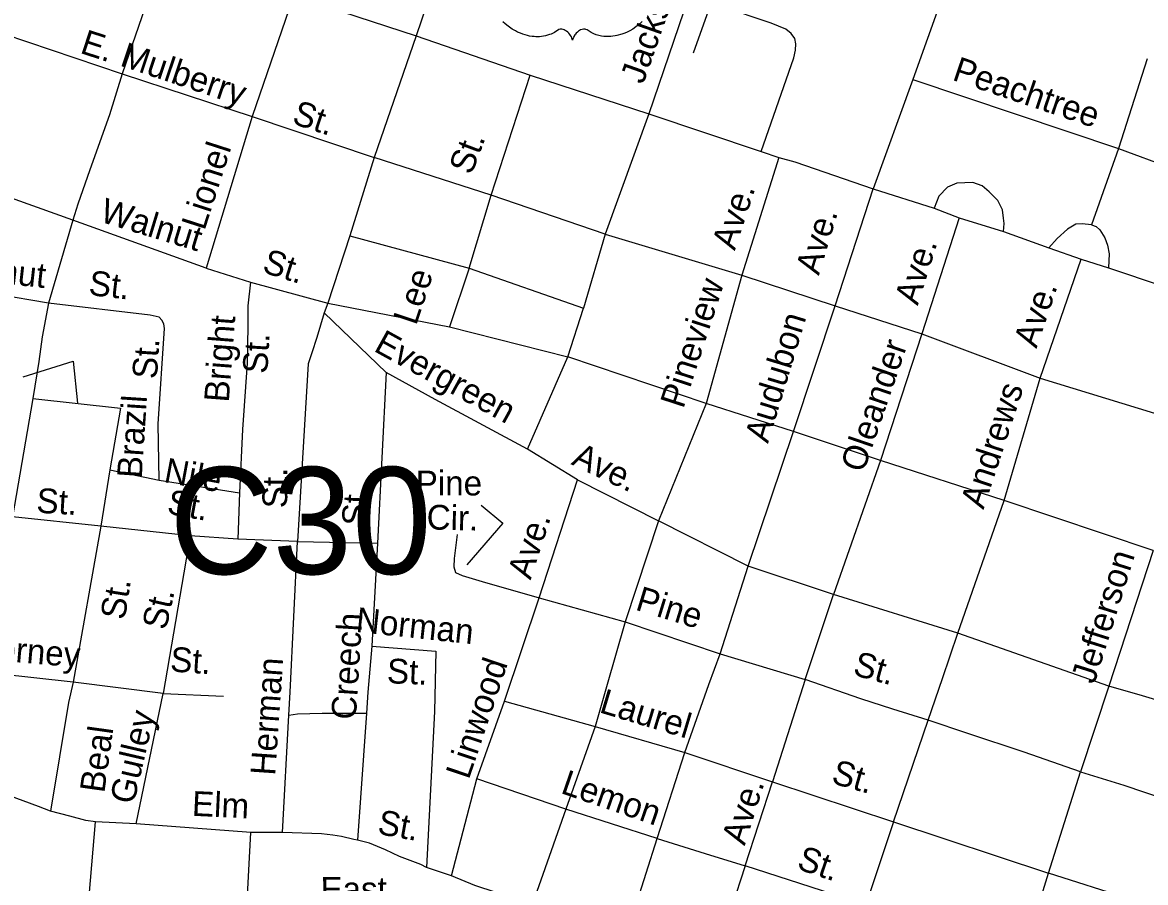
# Model space of a CAD drawing. Extents: x 2206922 to 2357709, y 510027 to 673830.
# Drawn here: x 2301643 to 2305950, y 592281 to 595577 of the extents above; entities that cross this region are included whole.
import ezdxf

# ---------------------------------------------------------------- set-up
doc = ezdxf.new("R2010")
doc.units = 0
for name, color, linetype in [('Exist Road Non-System Type 51', 7, 'Continuous'), ('Exist Road Non-System Type 51 Label', 7, 'Continuous'), ('Exist Road Primary US Shield CELL', 7, 'Continuous'), ('Exist Road Primary US UnDivided 4 Lane Attributed', 7, 'Continuous'), ('Exist Road Secondary Structure Culvert Number Label', 7, 'Continuous'), ('Exist Road Secondary Type 51 Attributed', 7, 'Continuous')]:
    doc.layers.add(name, color=color, linetype=linetype)

msp = doc.modelspace()

# ---------------------------------------------------------------- linework, layer by layer
at = {"layer": 'Exist Road Non-System Type 51'}
for p, q in [((2304357.8, 596147), (2304044.6, 595226.9)), ((2302181.6, 595836.4), (2302025.5, 595380.7)), ((2302680.1, 595672.5), (2302523.7, 595217.6)), ((2305176, 595692.2), (2305057.3, 595358.6)), ((2301571.8, 595534.1), (2302025.5, 595380.7)), ((2303153.4, 595526.8), (2302991.7, 595060.2)), ((2305956.5, 595438.5), (2305846, 595093.8)), ((2302025.5, 595380.7), (2302523.7, 595217.6)), ((2303441.1, 594915.2), (2303590.2, 595375.5)), ((2305057.3, 595358.6), (2304905.7, 594939.7)), ((2305057.3, 595358.6), (2305846, 595093.8)), ((2304044.6, 595226.9), (2303878, 594766)), ((2302523.7, 595217.6), (2302347.3, 594636)), ((2302523.7, 595217.6), (2302991.7, 595060.2)), ((2305846, 595093.8), (2305743.1, 594801.7)), ((2305846, 595093.8), (2306346.9, 594911)), ((2302991.7, 595060.2), (2302898.2, 594759.7)), ((2303441.1, 594915.2), (2302991.7, 595060.2)), ((2304543.8, 595060.2), (2304402, 594608.3)), ((2301836.5, 594819.6), (2301376.5, 594983.5)), ((2304759.1, 594490.7), (2304905.7, 594939.7)), ((2303356.1, 594635.7), (2303441.1, 594915.2)), ((2303878, 594766), (2303441.1, 594915.2)), ((2301836.5, 594819.6), (2301743, 594501.5)), ((2302347.3, 594636), (2301836.5, 594819.6)), ((2305235.5, 594829), (2305092, 594383.5)), ((2302898.2, 594759.7), (2302814.2, 594501.2)), ((2302898.2, 594759.7), (2303356.1, 594635.7)), ((2303878, 594766), (2303795, 594482.2)), ((2303878, 594766), (2304402, 594608.3)), ((2305546.1, 594214.5), (2305702.5, 594670.7)), ((2302347.3, 594636), (2302518, 594582.1)), ((2303356.1, 594635.7), (2303280.5, 594410.8)), ((2303356.1, 594635.7), (2303795, 594482.2)), ((2301743, 594501.5), (2301309.3, 594575.8)), ((2302518, 594582.1), (2302814.2, 594501.2)), ((2304402, 594608.3), (2304265.5, 594116.6)), ((2304402, 594608.3), (2304759.1, 594490.7)), ((2302814.2, 594501.2), (2302799.5, 594464.4)), ((2302814.2, 594501.2), (2303280.5, 594410.8)), ((2304599.5, 594009.4), (2304759.1, 594490.7)), ((2304759.1, 594490.7), (2305092, 594383.5)), ((2303037.3, 594235.6), (2302799.5, 594464.4)), ((2303734.1, 594295.2), (2303795, 594482.2)), ((2303280.5, 594410.8), (2303734.1, 594295.2)), ((2305092, 594383.5), (2304933.4, 593898)), ((2305092, 594383.5), (2305546.1, 594214.5)), ((2303580.1, 593941.7), (2303734.1, 594295.2)), ((2304265.5, 594116.6), (2303734.1, 594295.2)), ((2303037.3, 594235.6), (2303004.3, 593581.7)), ((2305408.1, 593744.6), (2305546.1, 594214.5)), ((2305546.1, 594214.5), (2306145.3, 594030.4)), ((2301683.2, 594136.5), (2301605.4, 593682.6)), ((2304265.5, 594116.6), (2304082.7, 593667.2)), ((2304599.5, 594009.4), (2304265.5, 594116.6)), ((2304426.2, 593493.4), (2304599.5, 594009.4)), ((2304933.4, 593898), (2304599.5, 594009.4)), ((2303771.3, 593823.8), (2303580.1, 593941.7)), ((2304933.4, 593898), (2304753.8, 593384.1)), ((2305408.1, 593744.6), (2304933.4, 593898)), ((2301978.8, 593863.2), (2301943.6, 593646.8)), ((2301978.8, 593863.2), (2302167.3, 593823.4)), ((2302167.3, 593823.4), (2302476, 593775)), ((2303624.1, 593372.3), (2303771.3, 593823.8)), ((2303771.3, 593823.8), (2304082.7, 593667.2)), ((2302476, 593775), (2302468.7, 593596.4)), ((2305229.5, 593237), (2305408.1, 593744.6)), ((2305979.4, 593553.3), (2305408.1, 593744.6)), ((2301943.6, 593646.8), (2301605.4, 593682.6)), ((2301943.6, 593646.8), (2301837.4, 593048.1)), ((2302286, 593609), (2301943.6, 593646.8)), ((2304082.7, 593667.2), (2303954.9, 593279.9)), ((2304426.2, 593493.4), (2304082.7, 593667.2)), ((2302286, 593609), (2302183, 593005.8)), ((2302468.7, 593596.4), (2302286, 593609)), ((2302697.6, 593588), (2302468.7, 593596.4)), ((2302697.6, 593588), (2303004.3, 593581.7)), ((2303004.3, 593581.7), (2302983.3, 593186.5)), ((2305979.4, 593553.3), (2305809.2, 593033.1)), ((2304319.1, 593157.1), (2304426.2, 593493.4)), ((2304753.8, 593384.1), (2304426.2, 593493.4)), ((2303491.4, 592976.2), (2303624.1, 593372.3)), ((2303624.1, 593372.3), (2303954.9, 593279.9)), ((2304644.9, 593059.5), (2304753.8, 593384.1)), ((2305229.5, 593237), (2304753.8, 593384.1)), ((2303954.9, 593279.9), (2304319.1, 593157.1)), ((2305809.2, 593033.1), (2305229.5, 593237)), ((2304319.1, 593157.1), (2304644.9, 593059.5)), ((2301837.4, 593048.1), (2301488.6, 593087.6)), ((2302183, 593005.8), (2301837.4, 593048.1)), ((2304644.9, 593059.5), (2304519.9, 592666.1)), ((2305809.2, 593033.1), (2305700, 592705.3)), ((2302079.2, 592505.4), (2302183, 593005.8)), ((2302183, 593005.8), (2302414.1, 592995.3)), ((2303385, 592678.1), (2303491.4, 592976.2)), ((2303491.4, 592976.2), (2303839.6, 592879)), ((2302640.8, 592472.8), (2302665.2, 592922.4)), ((2302961.9, 592929.4), (2302928, 592442.6)), ((2304983.9, 592513.6), (2305116.5, 592902.7)), ((2303839.6, 592879), (2303726.4, 592562.2)), ((2303839.6, 592879), (2304183.6, 592779.4)), ((2304077.2, 592449.8), (2304183.6, 592779.4)), ((2304183.6, 592779.4), (2304519.9, 592666.1)), ((2305577.4, 592316.9), (2305700, 592705.3)), ((2303288.5, 592305.9), (2303385, 592678.1)), ((2303726.4, 592562.2), (2303385, 592678.1)), ((2304414.3, 592344.1), (2304519.9, 592666.1)), ((2304519.9, 592666.1), (2304983.9, 592513.6)), ((2303726.4, 592562.2), (2303599.5, 592199.4)), ((2304077.2, 592449.8), (2303726.4, 592562.2)), ((2301829.3, 591425.8), (2301923.4, 592513.5)), ((2302079.2, 592505.4), (2301923.4, 592513.5)), ((2304983.9, 592513.6), (2304876.7, 592195)), ((2304983.9, 592513.6), (2305577.4, 592316.9)), ((2302518.7, 592473), (2302079.2, 592505.4)), ((2302489.1, 591930.7), (2302518.7, 592473)), ((2302640.8, 592472.8), (2302518.7, 592473)), ((2303976.7, 592136.3), (2304077.2, 592449.8)), ((2303288.5, 592305.9), (2303191.9, 592338.4)), ((2304414.3, 592344.1), (2304327.5, 592080)), ((2304876.7, 592195), (2304414.3, 592344.1)), ((2305449.7, 591904.6), (2305577.4, 592316.9))]:
    msp.add_line(p, q, dxfattribs=at)
for points in [[(2304475.9, 595082.6), (2304601.4, 595441.8), (2304607, 595471.9), (2304608.8, 595495.9), (2304604.6, 595515.8), (2304590.4, 595535.6), (2304570.2, 595551.4), (2304514, 595574.9), (2304323.4, 595638.8), (2304305.3, 595644.5), (2304297.3, 595644.6), (2304285.4, 595642.3), (2304279.4, 595638.2), (2304273.6, 595624.2), (2304215.4, 595459.6)], [(2302025.5, 595380.7), (2301977.2, 595223.1), (2301901.6, 595012.9), (2301855.4, 594880.5), (2301836.5, 594819.6)], [(2305405.6, 594775.8), (2305407.7, 594806.9), (2305405.5, 594826.8), (2305401.2, 594858.8), (2305382.9, 594894.5), (2305350.6, 594928.2), (2305323, 594950.9), (2305287.3, 594963.5), (2305226.4, 594961.4), (2305190.7, 594946.7), (2305157.1, 594911), (2305138.9, 594865.5)], [(2305743.1, 594801.7), (2305707.4, 594805.9), (2305682.2, 594803.8), (2305650.7, 594784.9), (2305610.3, 594749.1), (2305579.2, 594714.1)], [(2305743.1, 594801.7), (2305759.9, 594795.4), (2305774.6, 594782.8), (2305793.5, 594751.3), (2305804, 594723.9), (2305810.3, 594690.3), (2305807.5, 594637.1)], [(2302518, 594582.1), (2302507.5, 594491.7), (2302507.5, 594413.9), (2302505.4, 594271), (2302486.5, 594016.7), (2302476, 593775)], [(2301743, 594501.5), (2301718.9, 594371.9), (2301706.3, 594277.3), (2301683.2, 594136.5)], [(2302167.3, 593823.4), (2302163.8, 594038.4), (2302187.8, 594404.5), (2302185.7, 594422.4), (2302177.5, 594436.3), (2302167.3, 594448.1), (2302133.3, 594455.7), (2301743, 594501.5)], [(2302799.5, 594464.4), (2302772.2, 594369.8), (2302753.3, 594311), (2302738.6, 594268.9), (2302697.6, 593588)], [(2303580.1, 593941.7), (2303226.1, 594131.6), (2303037.3, 594235.6)], [(2301683.2, 594136.5), (2302019.2, 594098.7), (2301978.8, 593863.2)], [(2302665.2, 592922.4), (2302669.9, 593009.7), (2302697.6, 593588)], [(2303309.6, 593614.9), (2303298.8, 593522.8), (2303297.1, 593490.7), (2303303.3, 593468.8), (2303329.4, 593457.2), (2303405.6, 593433.9), (2303624.1, 593372.3)], [(2303954.9, 593279.9), (2303882.2, 593031), (2303839.6, 592879)], [(2305116.5, 592902.7), (2305171, 593062.9), (2305229.5, 593237)], [(2302983.3, 593186.5), (2302967.5, 593010.8), (2302961.9, 592929.4)], [(2302983.3, 593186.5), (2303227.9, 593167.7), (2303223.7, 592936.5), (2303191.9, 592338.4)], [(2304183.6, 592779.4), (2304275.6, 593040.1), (2304319.1, 593157.1)], [(2301837.4, 593048.1), (2301820, 592970.1), (2301750.2, 592554.8)], [(2305116.5, 592902.7), (2304980.3, 592945.3), (2304857.7, 592984.5), (2304644.9, 593059.5)], [(2306312.2, 592873.3), (2306172.5, 592925.5), (2305937.7, 592996.4), (2305809.2, 593033.1)], [(2302665.2, 592922.4), (2302697.8, 592927.1), (2302792, 592929.4), (2302898.9, 592929.4), (2302961.9, 592929.4)], [(2305700, 592705.3), (2305484.7, 592780.9), (2305268.4, 592852.4), (2305116.5, 592902.7)], [(2305700, 592705.3), (2305866.8, 592654.2), (2306021.8, 592601.4), (2306218.5, 592539.2)], [(2301750.2, 592554.8), (2301704.1, 592572.3), (2301420, 592677)], [(2301923.4, 592513.5), (2301886.5, 592518.3), (2301824.4, 592535.6), (2301750.2, 592554.8)], [(2302928, 592442.6), (2302914.1, 592446), (2302866.4, 592456.5), (2302832.7, 592462.3), (2302789.7, 592467), (2302640.8, 592472.8)], [(2303191.9, 592338.4), (2303171, 592350.1), (2303089.6, 592380.3), (2303035.1, 592405.5), (2302974.5, 592431.5), (2302928, 592442.6)], [(2304077.2, 592449.8), (2304261.7, 592391.6), (2304414.3, 592344.1)], [(2303599.5, 592199.4), (2303561.1, 592209.9), (2303524.7, 592220.7), (2303459.4, 592243), (2303378, 592269.8), (2303288.5, 592305.9)], [(2306106.6, 592143.1), (2305890.7, 592216.3), (2305577.4, 592316.9)]]:
    msp.add_lwpolyline(points, dxfattribs=at)
at = {"layer": 'Exist Road Non-System Type 51 Label'}
for points in [[(2301646.1, 594219), (2301838.1, 594278.7), (2301853.7, 594117.8)], [(2303401.6, 593727), (2303485.6, 593658.5), (2303346.8, 593498)]]:
    msp.add_lwpolyline(points, dxfattribs=at)
at = {"layer": 'Exist Road Primary US Shield CELL'}
msp.add_lwpolyline([(2304020.1, 595580.7), (2304010.1, 595571.7), (2304004, 595566.7), (2303995.4, 595560.2), (2303983.5, 595552.3), (2303971.8, 595545.5), (2303961.9, 595540.4), (2303953.1, 595536.6), (2303941.7, 595532.3), (2303922.7, 595527), (2303915.8, 595525.6), (2303907.6, 595524.4), (2303899.9, 595523.6), (2303892.5, 595523.2), (2303882.5, 595523.2), (2303872.5, 595523.9), (2303863.1, 595525.3), (2303853.3, 595527.4), (2303843, 595530.4), (2303833.7, 595534), (2303824.3, 595538.7), (2303808.4, 595548.7), (2303803.8, 595551.1), (2303801.2, 595551.8), (2303795.1, 595552.1), (2303789.3, 595550.9), (2303783.4, 595548.6), (2303779.8, 595546.7), (2303775.1, 595543.5), (2303771.4, 595540.6), (2303767, 595536.5), (2303764, 595533), (2303761.7, 595530.2), (2303757.2, 595523.2), (2303755.6, 595519.8), (2303753.9, 595515.5), (2303752.4, 595509.1), (2303750.4, 595517.2), (2303748.1, 595522.5), (2303745.3, 595527), (2303742.5, 595531.1), (2303738, 595536.2), (2303734, 595540.1), (2303729.1, 595544.1), (2303724, 595547.2), (2303719.8, 595549.3), (2303716, 595550.8), (2303711.4, 595551.9), (2303707.6, 595552.2), (2303704.5, 595552.1), (2303700.2, 595551.1), (2303694.4, 595547), (2303688.9, 595543.2), (2303682.9, 595539.4), (2303675.7, 595535.6), (2303670.5, 595533.2), (2303664.3, 595530.8), (2303657, 595528.3), (2303649.1, 595526.3), (2303640.9, 595524.7), (2303633.8, 595523.6), (2303626.1, 595522.9), (2303619.2, 595522.6), (2303612, 595522.7), (2303605.2, 595523.2), (2303597.4, 595523.9), (2303587.7, 595525.4), (2303579.7, 595527.2), (2303571.1, 595529.5), (2303562.4, 595532.2), (2303553.1, 595535.8), (2303541.4, 595540.9), (2303533.2, 595545.1), (2303520.4, 595552.4), (2303505.4, 595562.8), (2303494, 595572), (2303485.7, 595579.6)], dxfattribs=at)
at = {"layer": 'Exist Road Primary US UnDivided 4 Lane Attributed'}
for points in [[(2300273.8, 596473.9), (2300857, 596287.6), (2301240.7, 596157.3), (2301289.7, 596140), (2301732.2, 595990.5), (2303153.4, 595526.8)], [(2303153.4, 595526.8), (2303590.2, 595375.5), (2304044.6, 595226.9), (2304475.9, 595082.6), (2304543.8, 595060.2), (2304604.7, 595043.4), (2304905.7, 594939.7), (2305138.9, 594865.5), (2305235.5, 594829), (2305405.6, 594775.8), (2305579.2, 594714.1), (2305702.5, 594670.7), (2305807.5, 594637.1), (2306231, 594495.6)]]:
    msp.add_lwpolyline(points, dxfattribs=at)
at = {"layer": 'Exist Road Secondary Type 51 Attributed'}
msp.add_lwpolyline([(2304294.9, 598418.8), (2304200.6, 598336.5), (2304099.9, 598218.4), (2304071.5, 598179.1), (2304024.3, 598103.5), (2303967.7, 597991.6), (2303855.9, 597618.4), (2303776.4, 597410.5), (2303602.8, 596939.7), (2303461, 596457.7), (2303344.5, 596106.8), (2303256.3, 595831.5), (2303153.4, 595526.8)], dxfattribs=at)

# ---------------------------------------------------------------- texts
at = {"layer": 'Exist Road Non-System Type 51 Label'}
for s, rotation, p in [('Jackson', 70.6397, (2304023.4, 595337.8)), ('E.', 341.7778, (2301860.3, 595461.8)), ('Mulberry', 341.4577, (2302013.1, 595413.2)), ('Peachtree', 341.3151, (2305204.8, 595358)), ('St.', 341.6937, (2302672.6, 595191.3)), ('Lionel', 72.1216, (2302341, 594776.9)), ('St.', 69.3153, (2303364.9, 594989.9)), ('Ave.', 71.7594, (2304374.6, 594700.6)), ('Walnut', 343.0688, (2301935.8, 594815)), ('Ave.', 73.1556, (2304697, 594605.5)), ('Chestnut', 353.6596, (2301222.1, 594615.5)), ('St.', 342.5692, (2302558.6, 594621.3)), ('Ave.', 72.5651, (2305076.1, 594490)), ('St.', 353.3072, (2301894.3, 594533.3)), ('Lee', 71.6267, (2303152.8, 594413.1)), ('Pineview', 71.9601, (2304177.1, 594093.9)), ('Ave.', 71.2799, (2305531.7, 594325.4)), ('Bright', 85.6432, (2302434.3, 594119.2)), ('Audubon', 73.0755, (2304501.8, 593961.3)), ('St.', 86.4802, (2302581.8, 594229.3)), ('Evergreen', 331.1512, (2302986.3, 594319.9)), ('Oleander', 71.0532, (2304867.9, 593848)), ('St.', 86.2489, (2302158.5, 594208.9)), ('Andrews', 71.7403, (2305328.2, 593708.2)), ('Brazil', 86.2489, (2302100.4, 593828.6)), ('Ave.', 334.4566, (2303744.3, 593884.5)), ('Nile', 349.4347, (2302182.1, 593816.1)), ('St.', 89.7924, (2302658.2, 593715.4)), ('Pine', 359.9417, (2303151.3, 593764.5)), ('St.', 356.5586, (2301695, 593698.5)), ('St.', 349.5541, (2302194, 593695.2)), ('St.', 87.6247, (2302963, 593647.1)), ('Cir.', 358.6258, (2303192.3, 593634.4)), ('Ave.', 71.943, (2303591.4, 593438.3)), ('Jefferson', 72.5481, (2305753.4, 593038.1)), ('St.', 81.1313, (2302035.6, 593285)), ('Pine', 342.9183, (2303989.8, 593327.1)), ('St.', 77.4075, (2302193.5, 593245.1)), ('Norman', 353.9361, (2302918.8, 593241.8)), ('Creech', 86.3761, (2302921.4, 592902.9)), ('Corney', 355.2152, (2301452.8, 593139)), ('St.', 356.0337, (2302207.6, 593089.9)), ('St.', 344.7229, (2304823.9, 593077.3)), ('Herman', 86.053, (2302612.2, 592688.9)), ('St.', 357.7622, (2303039.5, 593044.8)), ('Linwood', 71.447, (2303354.6, 592672.5)), ('Laurel', 343.2665, (2303851.4, 592933.9)), ('Gulley', 76.9548, (2302069.8, 592576.7)), ('Beal', 82.0187, (2301956.9, 592621.4)), ('St.', 344.1532, (2304741.2, 592662.5)), ('Lemon', 340.959, (2303703.4, 592624.7)), ('Ave.', 72.4781, (2304412.6, 592419.5)), ('Elm', 357.3282, (2302291.6, 592536.6)), ('St.', 349.741, (2303001, 592467.5)), ('St.', 341.2083, (2304608.7, 592334.2)), ('East', 0.1876, (2302786.1, 592207))]:
    msp.add_text(s, height=95, rotation=rotation, dxfattribs=at).set_placement(p)
at = {"layer": 'Exist Road Secondary Structure Culvert Number Label'}
msp.add_text('C30', height=410.1, dxfattribs=at).set_placement((2302206.2, 593463))

doc.saveas('drawing.dxf')
